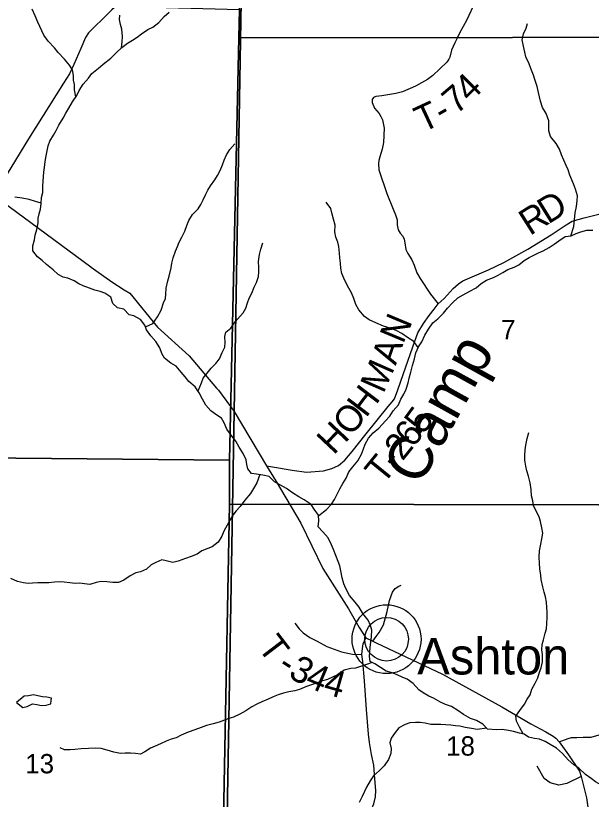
# Model space of a CAD drawing. Extents: x 2043100 to 2470832, y 443715 to 810583.
# Drawn here: x 2255502 to 2262067, y 624177 to 633122 of the extents above; entities that cross this region are included whole.
import ezdxf

# ---------------------------------------------------------------- set-up
doc = ezdxf.new("R2010")
doc.units = 0
for name, color, linetype in [('GM_X_County_Road', 7, 'Continuous'), ('GM_X_Minor_Lake', 7, 'Continuous'), ('GM_X_Minor_River', 7, 'Continuous'), ('GM_X_Minor_River_Text', 7, 'Continuous'), ('GM_X_Section', 7, 'Continuous'), ('GM_X_Section_Text', 7, 'Continuous'), ('GM_X_State_Route', 7, 'Continuous'), ('GM_X_Township', 7, 'Continuous'), ('GM_X_Township_Road', 7, 'Continuous'), ('GM_X_Township_Road_Text', 7, 'Continuous'), ('GM_X_Unincorporated', 7, 'Continuous'), ('GM_X_Unincorporated_Location', 7, 'Continuous'), ('GM_X_Unincorporated_Text', 7, 'Continuous')]:
    doc.layers.add(name, color=color, linetype=linetype)

msp = doc.modelspace()

# ---------------------------------------------------------------- linework, layer by layer
at = {"layer": 'GM_X_County_Road'}
for points in [[(2258381.1, 633799.9), (2258352.1, 633791.1), (2258081.3, 633732.5), (2257704.2, 633666.1), (2257410.1, 633606.4), (2257133.3, 633519.9), (2257013.6, 633486.2), (2256941.8, 633463.2), (2256864.2, 633420), (2256782.9, 633356.8), (2256723.6, 633301.8), (2256596.9, 633187.8), (2256507.9, 633098.4), (2256391.2, 632984.5), (2256333.9, 632927.6), (2256298.5, 632873), (2256246.1, 632746), (2256166.4, 632564.4), (2256117.7, 632459.5), (2256049, 632350.3), (2255648.7, 631715.3), (2255254.3, 631071.9)], [(2259559.8, 624066.6), (2259587.2, 624126.2), (2259604.9, 624204.5), (2259610.7, 624278.7), (2259598.3, 624412.9), (2259585.8, 624567.2), (2259561.3, 624689.4), (2259536.9, 624825.6), (2259526.6, 624921.8), (2259501.7, 625202.3), (2259478.6, 625528.9), (2259459.9, 625749.3), (2259449.6, 625829.4), (2259457.4, 625897.6), (2259465.2, 625953.8), (2259497.4, 626019.5)], [(2261700.3, 624831.9), (2261804.1, 624870.5), (2261843.2, 624881.9), (2261904.1, 624883.3), (2261974.2, 624885.8), (2262064.3, 624888.5), (2262184.2, 624919.5)]]:
    msp.add_lwpolyline(points, dxfattribs=at)
at = {"layer": 'GM_X_Minor_Lake'}
for points in [[(2255906.7, 625304.9), (2255909.1, 625330.9), (2255858.9, 625342.8), (2255806.8, 625346.5), (2255754.6, 625358.3), (2255704.4, 625370.1), (2255648.3, 625359.8), (2255598.2, 625353.6), (2255512.3, 625283.2)], [(2255512.3, 625283.2), (2255584.8, 625225.4), (2255634.8, 625237.6), (2255692.9, 625265.9), (2255743, 625258.1), (2255797.2, 625248.3), (2255849.3, 625252.6), (2255903.4, 625268.8), (2255906.7, 625304.9)]]:
    msp.add_lwpolyline(points, dxfattribs=at)
at = {"layer": 'GM_X_Minor_River'}
for points in [[(2256187.9, 632196.6), (2256173.4, 632275.4), (2256171.1, 632337.4), (2256160.9, 632387.5), (2256160.6, 632437.5), (2256150.3, 632505.6), (2256116, 632557.5), (2256057.5, 632627.3), (2255985, 632701.1), (2255944.7, 632753), (2255874.2, 632830.8), (2255821.7, 632900.7), (2255752.9, 633048.6), (2255724.5, 633120.5), (2255690.1, 633196.5)], [(2256975.2, 629589.3), (2256924.7, 629655.2), (2256848.4, 629694.9), (2256796.2, 629706.7), (2256733.8, 629770.5), (2256663.5, 629786.2), (2256611.2, 629836.1), (2256588.8, 629910.1), (2256518.4, 629955.8), (2256464.2, 629975.6), (2256406, 629987.4), (2256345.7, 630011.2), (2256273.4, 630038.9), (2256223.2, 630062.7), (2256170.9, 630094.5), (2256096.6, 630126.2), (2256044.4, 630136), (2255986.1, 630167.8), (2255929.8, 630221.6), (2255853.3, 630281.3), (2255803, 630327.2), (2255750.7, 630369), (2255696.2, 630436.9), (2255698, 630495), (2255715.7, 630565.1), (2255725.5, 630615.2), (2255743.3, 630681.4), (2255757, 630757.6), (2255758.7, 630809.7), (2255768.6, 630859.8), (2255784.4, 630913.9), (2255794.1, 630980), (2255795.8, 631048.1), (2255811.6, 631104.3), (2255811.3, 631172.3), (2255815, 631238.4), (2255824.6, 631334.6), (2255830.4, 631388.7), (2255840.1, 631456.8), (2255847.8, 631523), (2255859.6, 631579.1), (2255873.4, 631635.2), (2255893.2, 631691.4), (2255935, 631757.7), (2255964.9, 631811.9), (2255992.7, 631874.1), (2256042.5, 631952.4), (2256074.3, 632008.6), (2256108.1, 632066.8), (2256149.9, 632139.1), (2256197.7, 632211.4), (2256225.5, 632267.6), (2256273.3, 632339.9), (2256331.2, 632408.2), (2256369, 632462.5), (2256447, 632522.9), (2256500.9, 632569.2), (2256586.8, 632635.7), (2256652.7, 632700), (2256714.6, 632758.4), (2256778.6, 632806.7), (2256832.6, 632841), (2256886.5, 632877.3), (2256938.5, 632913.6), (2257010.5, 632963.9), (2257064.5, 632992.2), (2257134.4, 633042.6), (2257196.3, 633110.9), (2257254.2, 633163.3)], [(2256709.3, 632753.3), (2256716.3, 632824.5), (2256720.1, 632884.6), (2256711.7, 632968.6), (2256699.4, 633020.7), (2256687.2, 633076.7), (2256690.9, 633128.8)], [(2261833.7, 630609.1), (2261868.6, 630716.2), (2261882, 630870.5), (2261897.7, 630944.6), (2261907.4, 631010.8), (2261909.2, 631066.8), (2261886.8, 631140.8), (2261862.5, 631200.8), (2261823.9, 631300.8), (2261803.6, 631360.8), (2261781.3, 631412.8), (2261753, 631472.7), (2261728.7, 631534.7), (2261706.3, 631596.7), (2261665.9, 631664.6), (2261603.4, 631744.4), (2261583.1, 631806.4), (2261582.9, 631856.5), (2261584.6, 631920.6), (2261554.2, 632004.5), (2261509.7, 632074.4), (2261487.4, 632144.4), (2261475.1, 632194.4), (2261464.9, 632244.5), (2261448.5, 632312.5), (2261424.1, 632392.5), (2261409.9, 632442.5), (2261377.5, 632520.4), (2261357.2, 632572.4), (2261320.7, 632650.3), (2261310.5, 632704.4), (2261294.1, 632772.4), (2261279.8, 632846.4), (2261293.5, 632914.6), (2261325.3, 632980.8), (2261339.1, 633032.9)], [(2256982.2, 629571.4), (2257067.3, 629607.8), (2257121.1, 629686.1), (2257160.9, 629760.4), (2257186.6, 629842.6), (2257210.4, 629892.8), (2257214.2, 629942.8), (2257219.9, 630013), (2257235.6, 630097.1), (2257251.4, 630149.3), (2257275.1, 630243.5), (2257284.9, 630295.6), (2257296.6, 630357.8), (2257324.3, 630434), (2257348.2, 630486.1), (2257368, 630536.3), (2257395.8, 630592.5), (2257429.6, 630662.7), (2257455.4, 630726.9), (2257477.2, 630783.1), (2257519, 630853.4), (2257582.9, 630915.7), (2257612.7, 630967.9), (2257638.6, 631018.1), (2257668.4, 631078.3), (2257692.2, 631128.5), (2257724.1, 631180.7), (2257771.9, 631247), (2257803.8, 631299.2), (2257833.6, 631355.4), (2257859.4, 631417.6), (2257881.2, 631471.8), (2257905, 631532), (2257944.8, 631596.2), (2258000.7, 631658.5)], [(2255794.1, 630980.2), (2255729.8, 630999.8), (2255657.6, 631023.5), (2255577.3, 631039.2), (2255493, 631048.8)], [(2260094.3, 629334.7), (2260041.7, 629404.5), (2259969.4, 629448.2), (2259905, 629494), (2259848.7, 629525.8), (2259774.4, 629555.5), (2259696.1, 629579.2), (2259609.7, 629614.9), (2259535.4, 629650.6), (2259479.1, 629688.4), (2259414.6, 629764.2), (2259382.2, 629826.2), (2259357.9, 629892.1), (2259331.5, 629958.1), (2259303.2, 630012), (2259254.7, 630100), (2259220.3, 630179.9), (2259210, 630241.9), (2259207.7, 630298), (2259199.4, 630358.1), (2259195.2, 630410.1), (2259188.8, 630486.2), (2259174.6, 630536.2), (2259154.3, 630594.2), (2259142, 630654.2), (2259147.7, 630730.3), (2259127.3, 630798.3), (2259113, 630856.3), (2259094.7, 630922.3), (2259042.2, 630994.2)], [(2258957.8, 627416.5), (2259047.6, 627483.6), (2259103.5, 627547.9), (2259137.3, 627600.1), (2259171.1, 627666.3), (2259201, 627722.5), (2259232.8, 627780.8), (2259270.6, 627843), (2259300.4, 627915.2), (2259348.3, 627971.5), (2259404.1, 628041.9), (2259447.9, 628118.2), (2259469.7, 628178.3), (2259487.5, 628230.5), (2259525.3, 628298.7), (2259579.1, 628359.1), (2259643, 628415.4), (2259718.9, 628495.8), (2259768.8, 628552.1), (2259808.6, 628610.4), (2259866.5, 628680.7), (2259896.2, 628745), (2259930.1, 628803.2), (2259953.9, 628857.4), (2259979.7, 628929.6), (2259991.4, 628983.7), (2260007.2, 629053.8), (2260028.9, 629130), (2260052.6, 629204.2), (2260064.4, 629272.4), (2260098.1, 629342.6), (2260134, 629398.9), (2260167.7, 629475.1), (2260211.5, 629545.4), (2260259.3, 629617.7), (2260315.3, 629662), (2260381.2, 629726.4), (2260429, 629782.7), (2260484.9, 629845), (2260546.8, 629903.3), (2260606.8, 629935.7), (2260682.8, 629978), (2260754.8, 630016.4), (2260812.8, 630066.7), (2260872.8, 630103), (2260950.8, 630133.4), (2261006.9, 630161.7), (2261058.8, 630192), (2261116.8, 630224.3), (2261188.9, 630252.6), (2261240.9, 630278.9), (2261302.9, 630329.2), (2261356.9, 630361.5), (2261410.9, 630389.8), (2261466.9, 630416), (2261516.9, 630436.3), (2261584.9, 630476.7), (2261644.9, 630513), (2261696.9, 630551.2), (2261770.9, 630599.6), (2261839, 630609.9), (2261893, 630636.2), (2261947.1, 630654.5), (2262017.2, 630672.8), (2262083.3, 630673.1)], [(2257582.3, 628838.6), (2257619.7, 628931.3), (2257641.5, 628983.4), (2257685.4, 629039.7), (2257731.2, 629100), (2257785.1, 629152.3), (2257825, 629206.5), (2257856.8, 629276.8), (2257886.6, 629337), (2257892.4, 629391.1), (2257888, 629459.1), (2257899.8, 629511.3), (2257955.8, 629555.6), (2257991.7, 629607.8), (2258031.5, 629658), (2258097.4, 629730.4), (2258125.2, 629784.6), (2258145, 629842.8), (2258166.8, 629896.9), (2258196.7, 629953.1), (2258222.4, 630021.3), (2258250.3, 630075.5), (2258270, 630143.7), (2258275.8, 630197.8), (2258275.6, 630247.9), (2258273.3, 630318), (2258282.9, 630396.1), (2258298.7, 630458.2), (2258320.5, 630528.4)], [(2261803.1, 624629.7), (2261738.6, 624701.5), (2261670.2, 624761.3), (2261599.8, 624805), (2261539.5, 624836.8), (2261475.3, 624864.5), (2261419.1, 624872.3), (2261352.9, 624886), (2261300.6, 624921.9), (2261248.4, 624933.7), (2261180.1, 624951.4), (2261123.9, 624961.2), (2261051.7, 624972.8), (2260987.6, 624970.6), (2260883.3, 624978.1), (2260828.9, 625036), (2260758.5, 625077.7), (2260688.2, 625101.4), (2260607.8, 625147.2), (2260545.5, 625192.9), (2260471.1, 625236.7), (2260402.8, 625260.4), (2260348.5, 625288.2), (2260266.1, 625331.9), (2260215.9, 625353.8), (2260149.6, 625393.5), (2260099.3, 625425.3), (2260034.8, 625499.2), (2259966.4, 625548.9), (2259916.2, 625568.7), (2259843.9, 625600.5), (2259783.6, 625626.2), (2259729.4, 625642), (2259661.1, 625683.8), (2259596.7, 625723.6), (2259546.5, 625749.4), (2259538.2, 625809.4), (2259540, 625861.5), (2259545.8, 625911.6), (2259559.3, 626037.8), (2259563, 626109.9), (2259548.7, 626159.9), (2259522.4, 626223.9), (2259461.9, 626299.8), (2259421.5, 626371.7), (2259373.1, 626427.5), (2259310.6, 626503.4), (2259266.1, 626583.3), (2259245.9, 626635.3), (2259227.5, 626707.3), (2259211.1, 626787.3), (2259198.8, 626841.3), (2259180.6, 626893.3), (2259152.2, 626959.3), (2259125.8, 627029.3), (2259103.5, 627083.3), (2259067.1, 627161.2), (2259006.6, 627229), (2258952.3, 627286.9), (2258960, 627355), (2258957.7, 627419.1), (2258907.2, 627488.9), (2258870.9, 627540.9), (2258790.5, 627594.6), (2258730.2, 627630.4), (2258657.8, 627674.1), (2258589.4, 627723.9), (2258523.1, 627761.6), (2258454.7, 627799.4), (2258392.3, 627861.2), (2258320.1, 627878.9), (2258249.8, 627890.6), (2258191.7, 627896.4), (2258149.3, 627950.3), (2258139.1, 628000.3), (2258130.8, 628052.3), (2258096.4, 628126.3), (2258052, 628198.2), (2258011.6, 628266.1), (2257961.2, 628334), (2257908.7, 628403.8), (2257880.3, 628475.8), (2257850, 628529.7), (2257795.7, 628561.5), (2257729.4, 628611.3), (2257668.9, 628677.1), (2257634.5, 628745.1), (2257596.1, 628819), (2257549.7, 628884.9), (2257477.2, 628946.7), (2257436.9, 629000.6), (2257390.6, 629054.4), (2257332.1, 629120.3), (2257271.8, 629154), (2257199.4, 629213.8), (2257169.1, 629265.8), (2257146.7, 629329.7), (2257102.3, 629401.6), (2257043.9, 629467.5), (2256995.4, 629537.3), (2256975.2, 629589.3)], [(2261288.4, 624924.6), (2261248.1, 625001.8), (2261215.7, 625069.7), (2261207.4, 625127.8), (2261251.3, 625192), (2261305.1, 625264.4), (2261336.9, 625320.6), (2261370.8, 625370.8), (2261388.5, 625435), (2261428.3, 625503.2), (2261458.1, 625563.5), (2261477.9, 625627.6), (2261495.7, 625677.8), (2261511.5, 625747.9), (2261509.1, 625832.1), (2261504.9, 625884.1), (2261508.6, 625946.2), (2261522.4, 625996.3), (2261540.1, 626074.5), (2261555.9, 626124.7), (2261561.7, 626182.8), (2261565.4, 626250.9), (2261563.1, 626317), (2261560.9, 626367), (2261556.6, 626429.1), (2261544.3, 626487.1), (2261530, 626543.1), (2261515.7, 626601.1), (2261497.3, 626685.2), (2261491.1, 626737.2), (2261480.7, 626809.3), (2261476.4, 626873.3), (2261472.1, 626941.4), (2261477.8, 627015.5), (2261491.5, 627089.7), (2261503.3, 627149.8), (2261513, 627214), (2261504.7, 627278), (2261486.4, 627348), (2261472.1, 627400), (2261441.8, 627458), (2261409.4, 627531.9), (2261401.1, 627584), (2261386.9, 627640), (2261380.5, 627714.1), (2261368.2, 627788.1), (2261349.8, 627864.1), (2261333.5, 627926.2), (2261321.2, 627978.2), (2261308.9, 628050.2), (2261310.6, 628102.3), (2261314.4, 628166.4), (2261320.2, 628218.5), (2261335.9, 628294.7), (2261353.6, 628362.8)], [(2258288.6, 627884.2), (2258252.3, 627788.5), (2258214.5, 627726.2), (2258180.6, 627668), (2258116.8, 627591.7), (2258063, 627521.3), (2258017.1, 627471), (2257979.2, 627420.8), (2257943.4, 627362.6), (2257913.5, 627306.4), (2257877.7, 627238.1), (2257851.9, 627179.9), (2257812.1, 627111.7), (2257744.2, 627059.3), (2257694.2, 627039.1), (2257626.1, 627012.7), (2257572.1, 626976.4), (2257504.1, 626948.1), (2257440, 626925.8), (2257353.9, 626897.4), (2257293.8, 626879.1), (2257219.6, 626898.8), (2257167.4, 626910.6), (2257099.3, 626882.2), (2257047.3, 626854), (2256993.4, 626803.7), (2256925.4, 626773.3), (2256871.3, 626761.1), (2256809.3, 626726.8), (2256737.3, 626680.4), (2256675.3, 626654.1), (2256609.1, 626651.8), (2256540.9, 626661.5), (2256478.7, 626665.2), (2256420.6, 626651), (2256346.5, 626630.6), (2256288.4, 626636.4), (2256234.2, 626644.2), (2256182.1, 626641.9), (2256117.9, 626647.7), (2256055.7, 626657.4), (2256003.5, 626661.2), (2255943.4, 626656.9), (2255879.3, 626646.6), (2255819.1, 626648.4), (2255755, 626650.1), (2255692.8, 626643.8), (2255642.7, 626641.6), (2255590.5, 626649.4), (2255524.3, 626665.1), (2255448, 626696.8)], [(2259568.2, 625738.2), (2259502.5, 625717.1), (2259446.5, 625696.9), (2259376.4, 625674.5), (2259324.3, 625670.3), (2259248.2, 625649.9), (2259172.2, 625599.5), (2259114.2, 625571.2), (2259058.2, 625545), (2259002.1, 625528.7), (2258948, 625510.4), (2258886, 625488.1), (2258819.9, 625463.8), (2258739.8, 625431.4), (2258687.8, 625417.2), (2258617.7, 625404.8), (2258555.6, 625390.5), (2258495.5, 625368.3), (2258439.5, 625346), (2258383.4, 625319.7), (2258309.4, 625289.3), (2258251.4, 625263.1), (2258197.3, 625234.8), (2258125.4, 625188.4), (2258057.4, 625150), (2257985.3, 625115.7), (2257931.3, 625099.4), (2257823.2, 625058.9), (2257753.1, 625040.6), (2257679, 625020.2), (2257618.9, 624997.9), (2257546.8, 624971.6), (2257470.8, 624945.2), (2257390.7, 624908.8), (2257330.7, 624880.5), (2257274.6, 624864.2), (2257218.6, 624842), (2257152.6, 624809.6), (2257094.5, 624785.3), (2257040.5, 624761.1), (2256974.5, 624720.7), (2256924.5, 624694.5), (2256868.3, 624702.2), (2256810.1, 624706), (2256752, 624703.8), (2256695.9, 624699.5), (2256621.6, 624715.2), (2256545.3, 624736.9), (2256477.1, 624756.6), (2256410.9, 624762.3), (2256332.7, 624758), (2256250.5, 624753.6), (2256178.4, 624747.3), (2256124.3, 624743.1), (2256058.1, 624742.8), (2256007.9, 624764.6)], [(2260874.1, 624987.9), (2260767, 624975.6), (2260702.8, 624987.3), (2260628.5, 624999), (2260568.3, 625010.8), (2260518.2, 625016.6), (2260464, 625022.3), (2260407.8, 625026.1), (2260349.7, 625031.9), (2260289.5, 625031.6), (2260235.4, 625033.4), (2260171.2, 625045.1), (2260117, 625054.9), (2260060.8, 625054.7), (2259996.7, 625052.4), (2259942.6, 625030.1), (2259872.6, 624991.7), (2259830.8, 624939.5), (2259782.9, 624875.2), (2259771.1, 624823), (2259785.5, 624757), (2259779.7, 624700.9), (2259755.9, 624630.7), (2259706.1, 624558.4), (2259650.2, 624508.1), (2259582.3, 624443.7), (2259544.5, 624389.4), (2259504.7, 624317.2), (2259478.8, 624267), (2259453, 624210.8), (2259421.2, 624142.6)], [(2262336.5, 624159.3), (2262296.1, 624223.2), (2262247.8, 624281.1), (2262185.4, 624340.9), (2262115, 624378.7), (2262064.7, 624414.5), (2262000.4, 624460.3), (2261925.9, 624534), (2261867.5, 624571.8), (2261803.1, 624629.7)]]:
    msp.add_lwpolyline(points, dxfattribs=at)
at = {"layer": 'GM_X_Section'}
for points in [[(2258136.1, 638587.9), (2263741.3, 638515.9), (2264401.7, 638507.7), (2264289.9, 632876), (2258045.4, 632868.5), (2258053.6, 633190.7)], [(2258053.6, 633190.7), (2258045.4, 632868.5), (2257942.2, 628047.3), (2252657.4, 628097.1), (2252763.7, 633342.5)], [(2264289.9, 632876), (2264250.8, 627533.3), (2257940.1, 627547), (2257942.2, 628047.3), (2258045.4, 632868.5)], [(2257942.2, 628047.3), (2257940.1, 627547), (2257844.7, 622563.8), (2252581.1, 622685.9), (2252657.4, 628097.1)], [(2257940.1, 627547), (2264250.8, 627533.3), (2264235.8, 622182.9), (2257837.2, 622175.6), (2257844.7, 622563.8)]]:
    msp.add_lwpolyline(points, close=True, dxfattribs=at)
at = {"layer": 'GM_X_State_Route'}
for points in [[(2255339.3, 631009.1), (2256359.5, 630255.6)], [(2256359.5, 630255.6), (2256364.1, 630252.2), (2256415.3, 630214.4), (2256596.9, 630082.9), (2256738.1, 629993.3), (2256804.7, 629955.5), (2257118.2, 629565.9), (2257479.1, 629238), (2257793.3, 628870.9)], [(2257793.3, 628870.9), (2257814.6, 628845.9), (2257992.6, 628603.2), (2258362.8, 627982.1), (2258472.5, 627806), (2258754.9, 627330.9), (2259003.5, 626813.2), (2259297.2, 626351.3), (2259418.6, 626138), (2259497.4, 626019.5), (2259575.2, 625981.2), (2259613.3, 625964.3), (2260370.9, 625606.5), (2261046.5, 625234.3), (2261379.4, 625039.1), (2261547.8, 624947.6), (2261634, 624897.8), (2261662.7, 624875.2), (2261700.3, 624831.9), (2261809, 624684.3), (2261934.5, 624498.3), (2261950.6, 624437.1), (2262014.4, 624193.9), (2262043.6, 623977.4)]]:
    msp.add_lwpolyline(points, dxfattribs=at)
at = {"layer": 'GM_X_Township'}
for points in [[(2258081.3, 633732.5), (2257992.6, 628603.2), (2257760.5, 615186.1), (2257653.2, 607589.5), (2257624.6, 606994.4), (2257596.4, 606358.1), (2253890.2, 606463.4), (2249021.7, 606637.8), (2248304.7, 606663.3), (2243521.3, 606786.8), (2239722.4, 606909.9), (2234400.7, 607082.4), (2233675.1, 607105.9), (2233758.1, 612789.2), (2233874.4, 620743.5), (2233877.9, 620982.4), (2233882.7, 621311.5), (2233884.4, 621427.4), (2233890.3, 621836.9), (2233896.9, 622286.3), (2233904.3, 622790.6), (2233907.5, 623014), (2234072.5, 630720.1), (2234171.5, 633589.1)], [(2272583, 606236.7), (2262194.9, 606279.1), (2259171.6, 606328.3), (2258912.7, 606347.4), (2257596.4, 606358.1), (2257624.6, 606994.4), (2257653.2, 607589.5), (2257760.5, 615186.1), (2257992.6, 628603.2), (2258081.3, 633732.5)]]:
    msp.add_lwpolyline(points, dxfattribs=at)
at = {"layer": 'GM_X_Township_Road'}
for points in [[(2260742.2, 633278.2), (2260646.7, 633076.3), (2260562.6, 632922.8), (2260533.4, 632858.3), (2260510, 632811.8), (2260473, 632727.1), (2260452.1, 632646.6), (2260442.3, 632626.4), (2260418.7, 632590), (2260339.6, 632516.8), (2260258.5, 632437.5), (2260199, 632392.6), (2260063.8, 632316.5), (2259914.4, 632252.3), (2259838.5, 632233.3), (2259676.6, 632207), (2259610.6, 632198.1), (2259582.7, 632189.7), (2259567, 632165.4), (2259567.4, 632131.3), (2259596.3, 632067.6), (2259647.2, 632004.1), (2259667.7, 631972.3), (2259684.2, 631932.4), (2259705.5, 631836.5), (2259695.7, 631673.9), (2259680.6, 631597.5), (2259655.7, 631511), (2259644.3, 631470.7), (2259638.7, 631434.5), (2259645.7, 631362.4), (2259735.4, 631091), (2259805.8, 630913.5), (2259832.7, 630847.7), (2259851.5, 630791.8), (2259852.3, 630735.6), (2259865.1, 630675.7), (2259885.6, 630639.8), (2259918.1, 630604.2), (2259932.6, 630570.3), (2259941.1, 630528.3), (2259950.1, 630454.2), (2259974.8, 630408.5), (2260019.8, 630336.9), (2260048.6, 630273.1), (2260077.8, 630185.3), (2260088.9, 630167.7), (2260089.2, 630167.3)], [(2258362.8, 627982.1), (2258452.6, 627968.8), (2258655.2, 627935.6), (2258819.8, 627912.5), (2259013.9, 627927.1), (2259109.7, 627954.5), (2259183.4, 627987.6), (2259254.7, 628048.7), (2259341.5, 628148.1), (2259501.1, 628350.8), (2259749.4, 628661), (2259796.8, 628713.7), (2259824.3, 628750.2), (2259861.1, 628851), (2259953.7, 629114.9), (2260054, 629407), (2260088.8, 629503.7), (2260151.6, 629606.8), (2260216.4, 629699.9), (2260275.6, 629770.9), (2260320.9, 629831.7), (2260388.2, 629892.8), (2260492.8, 630006.5), (2260552.2, 630061.4), (2260603.9, 630094.2), (2260894.7, 630220.4), (2261069.9, 630303), (2261344.3, 630455.1), (2261608.6, 630619.1), (2261779.3, 630733.7), (2261850.9, 630774.8), (2261986.6, 630814.8), (2262411.8, 630922.8)], [(2260089.2, 630167.3), (2260116.7, 630123.7), (2260233.2, 629944.8), (2260320.9, 629831.7)], [(2259575.2, 625981.2), (2259613.7, 626034.3), (2259649.2, 626080.9), (2259696.1, 626167.8), (2259740.1, 626322.8), (2259766.6, 626445.5), (2259801.4, 626540.2), (2259828.9, 626582.7), (2259872.6, 626611.3), (2259900.5, 626621.7)], [(2258684.5, 626187.1), (2258735, 626123.3), (2258779.4, 626079.6), (2258857.9, 626026.1), (2258940.3, 625982.6), (2259050.9, 625923.4), (2259219.6, 625862.5), (2259343.9, 625833.4), (2259449.6, 625829.4)], [(2261950.6, 624437.1), (2261789.4, 624356.3), (2261695.5, 624339), (2261599, 624363.8), (2261528.2, 624417), (2261450.3, 624556.3)]]:
    msp.add_lwpolyline(points, dxfattribs=at)
at = {"layer": 'GM_X_Unincorporated'}
for radius in [392.8, 249]:
    msp.add_circle((2259732.2, 626005.1), radius, dxfattribs=at)
at = {"layer": 'GM_X_Unincorporated_Location'}
msp.add_line((2259732.2, 626005.1), (2259732.2, 626005.1), dxfattribs=at)

# ---------------------------------------------------------------- texts
at = {"layer": 'GM_X_Minor_River_Text'}
msp.add_text('Camp', height=499.95, rotation=61.00318, dxfattribs=at).set_placement((2260107.7, 627738.5))
at = {"layer": 'GM_X_Section_Text'}
for s, height, p in [('7', 220.8, (2261038.8, 629428.8)), ('18', 220.83, (2260411.8, 624676.3)), ('13', 220.83, (2255611.4, 624473.8))]:
    msp.add_text(s, height=height, rotation=0.00001, dxfattribs=at).set_placement(p)
at = {"layer": 'GM_X_Township_Road_Text'}
for s, rotation, p in [('4', 44.80649, (2260685.1, 632123)), ('7', 40.44323, (2260526.1, 631986.3)), ('T', 24.87631, (2260141, 631782.9)), ('-', 29.75172, (2260369.3, 631890.1)), ('D', 31.70033, (2261573.8, 630736.5)), ('R', 32.41701, (2261366.7, 630605)), ('N', 67.31848, (2259921.4, 629367.3)), ('A', 70.88863, (2259836.7, 629122.5)), ('M', 66.24865, (2259695.9, 628799.8)), ('H', 52.76105, (2259497.1, 628523.3)), ('O', 51.1477, (2259325.8, 628310.4)), ('5', 53.92198, (2260153.6, 628332.9)), ('H', 46.66938, (2259127.9, 628099.1)), ('6', 51.89337, (2260032.5, 628178.3)), ('2', 51.14628, (2259913.9, 628031)), ('T', 50.88036, (2259693.8, 627760.1)), ('-', 50.92548, (2259835.5, 627934.4)), ('T', 307.32846, (2258254, 625910.3)), ('3', 331.85295, (2258599.5, 625575.1)), ('-', 327.23917, (2258473.2, 625655.1)), ('4', 337.10689, (2258789.5, 625475)), ('4', 344.16869, (2258997.8, 625389.8))]:
    msp.add_text(s, height=300, rotation=rotation, dxfattribs=at).set_placement(p)
at = {"layer": 'GM_X_Unincorporated_Text'}
msp.add_text('Ashton', height=416.67, rotation=0.00001, dxfattribs=at).set_placement((2260081.8, 625602.5))

doc.saveas('drawing.dxf')
